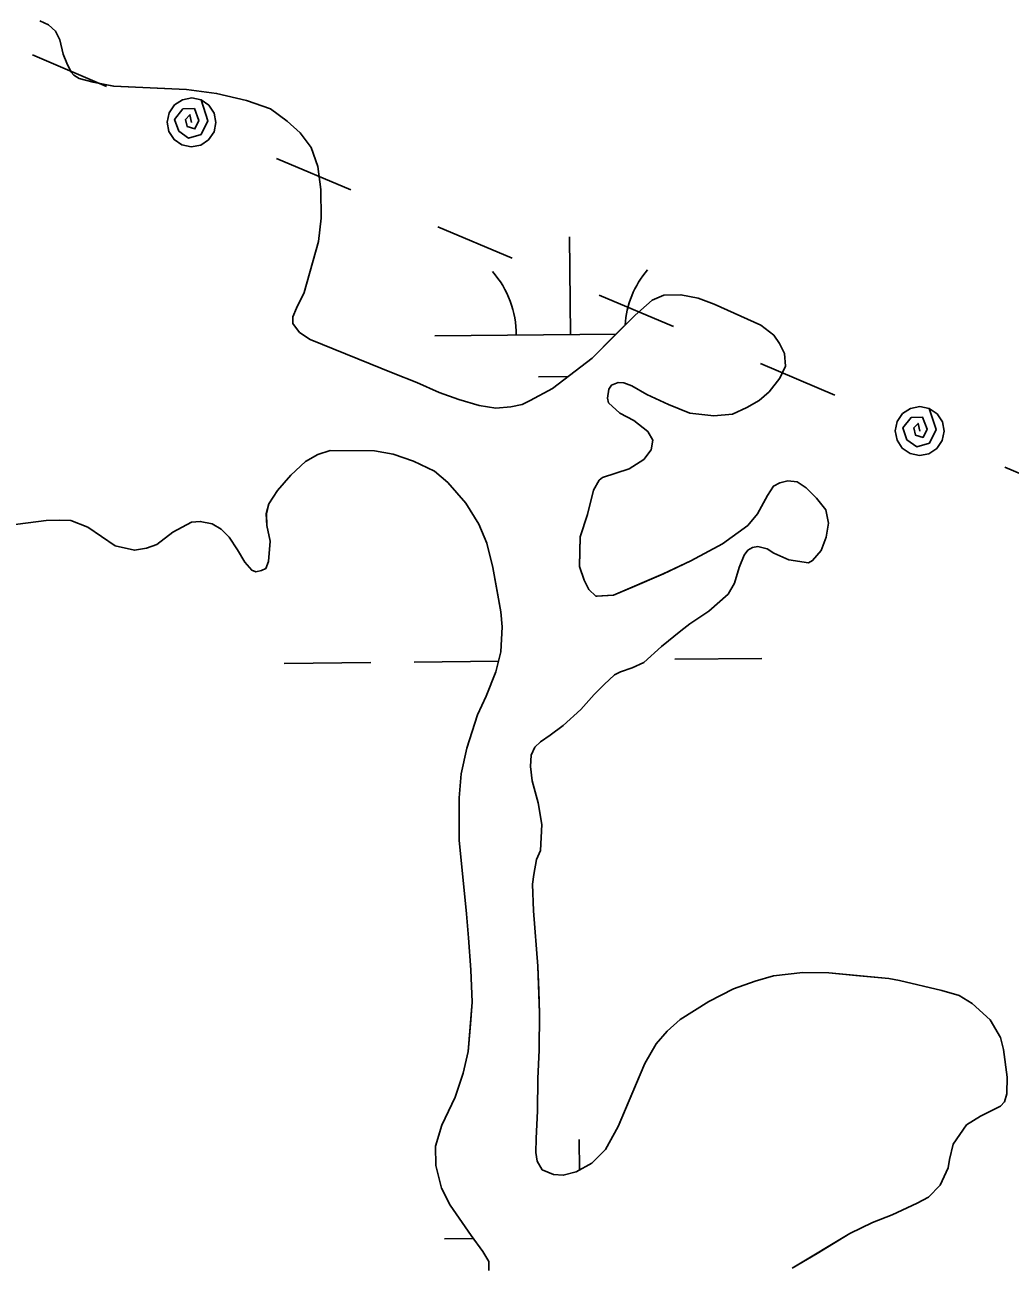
# Model space of a CAD drawing. Extents: x 3734862 to 3772949, y 391520 to 417239.
# Drawn here: x 3758315.8 to 3758678.7, y 412852.5 to 413310.6 of the extents above; entities that cross this region are included whole.
import ezdxf

# ---------------------------------------------------------------- set-up
doc = ezdxf.new("R2010")
doc.units = 0
for name, color, linetype in [('V-TOPO-SHOR', 7, 'Continuous'), ('V-UTIL-LINE', 7, 'Continuous'), ('V-WETL-SWMP', 7, 'Continuous')]:
    doc.layers.add(name, color=color, linetype=linetype)

msp = doc.modelspace()

# ---------------------------------------------------------------- linework, layer by layer
at = {"layer": 'V-TOPO-SHOR'}
for points in [[(3758321.28, 413312.04), (3758324.42, 413310.59), (3758326.99, 413308.26), (3758328.67, 413305.04), (3758329.88, 413299.85), (3758331.17, 413296.43), (3758332.86, 413293.22), (3758333.85, 413292.04), (3758335.72, 413290.88), (3758340.91, 413289.45), (3758348.47, 413288.03), (3758375.31, 413286.73), (3758386.38, 413285.33), (3758397.37, 413282.76), (3758406.3, 413279.68), (3758412.4, 413275.12)], [(3758412.4, 413275.12), (3758417.13, 413270.84), (3758421.28, 413265.38), (3758423.67, 413258.44), (3758424.81, 413249.93), (3758424.97, 413239.35), (3758423.95, 413230.73), (3758418.68, 413211.99), (3758415.88, 413206.2), (3758414.53, 413202.96), (3758414.45, 413200.51), (3758416.92, 413197.29), (3758420.85, 413194.67), (3758451.49, 413182.24), (3758460.13, 413178.86), (3758468.38, 413175.1), (3758475.64, 413172.6), (3758483.1, 413170.39), (3758489.28, 413169.36), (3758494.76, 413169.78), (3758498.96, 413170.69), (3758501.89, 413172.18), (3758510.09, 413176.64), (3758524.8, 413187.8), (3758532.78, 413195.88), (3758540.57, 413203.67), (3758546.9, 413209.1), (3758551.1, 413210.98), (3758557.46, 413211.12), (3758563.83, 413209.89), (3758569.73, 413207.68), (3758586.91, 413199.95), (3758591.64, 413196.26), (3758593.72, 413193.14), (3758595.6, 413189.53), (3758595.92, 413184.83), (3758593.9, 413180.41), (3758589.91, 413175.39), (3758586.31, 413172.14), (3758581.73, 413169.56), (3758576.45, 413167.17), (3758569.6, 413166.54), (3758560.78, 413167.56), (3758552.92, 413170.74), (3758544.87, 413174.41), (3758539.36, 413177.61), (3758536.42, 413178.67), (3758534.36, 413178.85), (3758531.92, 413177.86), (3758530.95, 413176.38), (3758530.38, 413173.05), (3758530.79, 413171.29), (3758534.93, 413167.49), (3758540.13, 413164.79), (3758545.25, 413160.71), (3758547.13, 413157.58), (3758546.47, 413154.05), (3758543.75, 413150.41), (3758538.39, 413146.95), (3758528.52, 413143.85), (3758527.35, 413142.77), (3758525.22, 413139.13), (3758523.02, 413130.11), (3758520.33, 413121.96), (3758520.17, 413116.77), (3758520.11, 413110.99), (3758521.81, 413105.91), (3758523.49, 413102.49), (3758526.15, 413100.06), (3758526.64, 413100.06), (3758532.61, 413100.39), (3758539.65, 413103.38), (3758550.98, 413108.35), (3758561.13, 413113.11), (3758572.74, 413119.36), (3758582.1, 413126.08), (3758585.7, 413130.41), (3758589.38, 413137.19), (3758591.51, 413140.63), (3758593.95, 413141.82), (3758596.88, 413142.62), (3758600.31, 413142.16), (3758603.56, 413140.02), (3758607.4, 413136.23), (3758610.85, 413131.94), (3758611.77, 413126.95), (3758611.02, 413121.76), (3758609.09, 413116.85), (3758605.98, 413113.21), (3758604.42, 413112.41), (3758597.26, 413113.44), (3758591.67, 413115.95), (3758589.21, 413117.5), (3758585.78, 413118.36), (3758583.82, 413118.06), (3758582.06, 413116.97), (3758580.8, 413115.2), (3758578.87, 413110.58), (3758577.14, 413104.89), (3758574.82, 413100.76), (3758567.71, 413094.55)], [(3758486.72, 412851.93), (3758486.71, 412852.62), (3758486.7, 412854.87), (3758484.52, 412858.58), (3758480.17, 412864.43), (3758472.46, 412875.64), (3758469.29, 412881.89), (3758467.18, 412890.29), (3758467.03, 412897.45), (3758469.33, 412905.1), (3758474.26, 412915.41), (3758477.24, 412924.34), (3758479.05, 412932.29), (3758479.96, 412942.38), (3758480.6, 412950.52), (3758480.03, 412962.36), (3758479.17, 412974.21), (3758478.43, 412983.01), (3758475.81, 413010.13), (3758475.76, 413016.68), (3758475.71, 413025.79), (3758476.53, 413034.61), (3758478.62, 413044.03), (3758482.56, 413056.39), (3758485.75, 413063.27), (3758489.21, 413072.21), (3758491.12, 413079.56), (3758491.56, 413088.77), (3758491.13, 413094.25), (3758489.61, 413102.57), (3758488.18, 413110.68), (3758485.97, 413119.58), (3758482.99, 413126.62), (3758478.24, 413134.32), (3758471.53, 413141.92), (3758466.61, 413146.1), (3758458.94, 413149.87), (3758451.39, 413152.36), (3758444.52, 413153.59), (3758428.17, 413153.78), (3758423.67, 413152.28), (3758419.18, 413149.71), (3758413.73, 413144.68), (3758408.87, 413138.97), (3758405.67, 413134.15), (3758404.72, 413130.42), (3758404.94, 413126.11), (3758406.15, 413120.34), (3758405.51, 413112.89), (3758404.55, 413110.24), (3758402.99, 413109.55), (3758400.84, 413109.05), (3758399.36, 413109.62), (3758396.8, 413112.64), (3758394.13, 413117.13), (3758391.06, 413121.81), (3758388.1, 413124.73), (3758384.76, 413126.67), (3758380.35, 413127.62), (3758377.12, 413127.4), (3758370.29, 413123.64), (3758364.34, 413119.09), (3758360.53, 413117.79), (3758356.13, 413116.98), (3758348.97, 413118.6), (3758338.93, 413125.49), (3758332.65, 413127.9), (3758328.34, 413128.07), (3758323.54, 413127.94), (3758309.35, 413126.09)], [(3758567.71, 413094.55), (3758560.79, 413089.9), (3758557.38, 413087.33), (3758550.27, 413081.51), (3758543.84, 413075.59), (3758539.54, 413073.61), (3758535.15, 413072.21), (3758533, 413071.11), (3758529.2, 413067.56), (3758525.5, 413063.82), (3758520.55, 413058.3), (3758514.12, 413052.38), (3758509.34, 413048.83), (3758505.74, 413046.36), (3758503.69, 413044.39), (3758502.24, 413041.54), (3758502.07, 413037.32), (3758502.69, 413032.04), (3758504.8, 413023.92), (3758506.23, 413015.9), (3758505.7, 413006.4), (3758504.25, 413003.06), (3758503.21, 412997.47), (3758502.74, 412993.94), (3758503.1, 412984.15), (3758504.7, 412963.79), (3758505.05, 412954.79), (3758505.4, 412946.46), (3758505.19, 412932.75), (3758504.77, 412922.37), (3758504.65, 412910.42), (3758504.13, 412900.23), (3758503.97, 412895.04), (3758504.48, 412891.91), (3758506.36, 412888.69), (3758510.48, 412886.95), (3758514.11, 412886.68), (3758518.9, 412887.89), (3758524.66, 412891.16), (3758529.72, 412896.18), (3758534.37, 412904.64), (3758538.03, 412913.37), (3758540.73, 412919.76), (3758544.11, 412927.91), (3758548.37, 412935.09), (3758552.35, 412939.81), (3758557.22, 412944.05), (3758567.76, 412950.68), (3758576.83, 412955.35), (3758584.75, 412958.24), (3758591.59, 412960.14), (3758602.36, 412961.39), (3758611.95, 412961.25), (3758621.85, 412960.34), (3758634.1, 412959.14), (3758637.93, 412958.48), (3758653.62, 412954.76), (3758660, 412952.94), (3758664.81, 412949.94), (3758671.41, 412943.91), (3758675.18, 412937.47), (3758676.29, 412932.97), (3758677.62, 412922.79), (3758677.56, 412916.92), (3758677.56, 412916.72), (3758676.7, 412913.68), (3758675.14, 412912.1), (3758667.83, 412908.43), (3758662.65, 412905.26), (3758657.8, 412898.09), (3758656.37, 412892.49), (3758655.9, 412889.45), (3758652.91, 412882.97), (3758648.62, 412878.64), (3758644.53, 412876.36), (3758635.25, 412872.08), (3758628.02, 412869.3), (3758619.72, 412865.23), (3758607.63, 412857.9), (3758598.45, 412852.46)]]:
    msp.add_lwpolyline(points, dxfattribs=at)
at = {"layer": 'V-UTIL-LINE'}
for points in [[(3758318.51, 413299.51), (3758345.82, 413287.93)], [(3758377.15, 413274.65), (3758376.57, 413277.47), (3758374.97, 413275.78), (3758375.6, 413273.1), (3758378.4, 413272.27), (3758379.88, 413275.33), (3758378.22, 413279.72), (3758373.96, 413279.59), (3758370.94, 413275.78), (3758372.44, 413271.46), (3758376.08, 413268.86), (3758380.7, 413270.24), (3758383.15, 413275.17), (3758380.66, 413282.94), (3758377.23, 413283.65), (3758373.78, 413283), (3758370.84, 413281.07), (3758368.87, 413278.17), (3758368.15, 413274.73), (3758368.81, 413271.28), (3758370.73, 413268.34), (3758373.64, 413266.37), (3758377.08, 413265.65), (3758380.53, 413266.31), (3758383.46, 413268.24), (3758385.44, 413271.14), (3758386.15, 413274.58), (3758385.49, 413278.03), (3758383.57, 413280.97), (3758380.66, 413282.94)], [(3758408.48, 413261.37), (3758435.79, 413249.8)], [(3758467.92, 413236.18), (3758495.23, 413224.6)], [(3758527.36, 413210.98), (3758554.67, 413199.4)], [(3758586.8, 413185.78), (3758614.11, 413174.2)], [(3758645.44, 413160.92), (3758644.85, 413163.74), (3758643.26, 413162.05), (3758643.88, 413159.37), (3758646.69, 413158.54), (3758648.16, 413161.6), (3758646.51, 413165.98), (3758642.24, 413165.86), (3758639.22, 413162.05), (3758640.73, 413157.73), (3758644.37, 413155.13), (3758648.99, 413156.51), (3758651.43, 413161.44), (3758648.95, 413169.21), (3758645.51, 413169.92), (3758642.06, 413169.27), (3758639.13, 413167.34), (3758637.15, 413164.43), (3758636.44, 413161), (3758637.09, 413157.55), (3758639.02, 413154.61), (3758641.92, 413152.64), (3758645.36, 413151.92), (3758648.81, 413152.58), (3758651.75, 413154.51), (3758653.72, 413157.41), (3758654.44, 413160.85), (3758653.78, 413164.3), (3758651.85, 413167.23), (3758648.95, 413169.21)], [(3758676.76, 413147.64), (3758704.07, 413136.07)]]:
    msp.add_lwpolyline(points, dxfattribs=at)
at = {"layer": 'V-WETL-SWMP'}
for p, q in [((3758326.99, 413308.26), (3758324.42, 413310.59)), ((3758328.67, 413305.04), (3758326.99, 413308.26)), ((3758329.88, 413299.85), (3758328.67, 413305.04)), ((3758331.17, 413296.44), (3758329.88, 413299.85)), ((3758332.86, 413293.21), (3758331.17, 413296.44)), ((3758333.85, 413292.04), (3758332.86, 413293.21)), ((3758335.72, 413290.88), (3758333.85, 413292.04)), ((3758340.91, 413289.45), (3758335.72, 413290.88)), ((3758348.46, 413288.03), (3758340.91, 413289.45)), ((3758375.31, 413286.73), (3758348.46, 413288.03)), ((3758386.38, 413285.33), (3758375.31, 413286.73)), ((3758397.37, 413282.76), (3758386.38, 413285.33)), ((3758406.3, 413279.68), (3758397.37, 413282.76)), ((3758412.4, 413275.12), (3758406.3, 413279.68)), ((3758417.13, 413270.84), (3758412.4, 413275.12)), ((3758421.28, 413265.38), (3758417.13, 413270.84)), ((3758423.67, 413258.44), (3758421.28, 413265.38)), ((3758424.81, 413249.93), (3758423.67, 413258.44)), ((3758424.97, 413239.36), (3758424.81, 413249.93)), ((3758423.95, 413230.73), (3758424.97, 413239.36)), ((3758418.68, 413211.99), (3758423.95, 413230.73)), ((3758516.8, 413196.47), (3758516.42, 413232.47)), ((3758415.88, 413206.2), (3758418.68, 413211.99)), ((3758551.1, 413210.98), (3758546.9, 413209.1)), ((3758557.46, 413211.12), (3758551.1, 413210.98)), ((3758563.84, 413209.89), (3758557.46, 413211.12)), ((3758414.53, 413202.96), (3758415.88, 413206.2)), ((3758546.9, 413209.1), (3758540.57, 413203.67)), ((3758569.73, 413207.68), (3758563.84, 413209.89)), ((3758586.91, 413199.95), (3758569.73, 413207.68)), ((3758414.45, 413200.51), (3758414.53, 413202.96)), ((3758540.57, 413203.67), (3758524.8, 413187.8)), ((3758416.92, 413197.29), (3758414.45, 413200.51)), ((3758420.85, 413194.67), (3758416.92, 413197.29)), ((3758466.8, 413195.95), (3758533.6, 413196.65)), ((3758591.64, 413196.26), (3758586.91, 413199.95)), ((3758451.49, 413182.24), (3758420.85, 413194.67)), ((3758593.72, 413193.14), (3758591.64, 413196.26)), ((3758595.6, 413189.53), (3758593.72, 413193.14)), ((3758524.8, 413187.8), (3758510.09, 413176.64)), ((3758595.92, 413184.83), (3758595.6, 413189.53)), ((3758593.9, 413180.41), (3758595.92, 413184.83)), ((3758460.13, 413178.86), (3758451.49, 413182.24)), ((3758468.38, 413175.1), (3758460.13, 413178.86)), ((3758504.96, 413180.92), (3758515.88, 413181.03)), ((3758531.92, 413177.86), (3758534.36, 413178.85)), ((3758534.36, 413178.85), (3758536.42, 413178.67)), ((3758536.42, 413178.67), (3758539.36, 413177.61)), ((3758589.91, 413175.39), (3758593.9, 413180.41)), ((3758475.64, 413172.6), (3758468.38, 413175.1)), ((3758510.09, 413176.64), (3758501.89, 413172.18)), ((3758530.38, 413173.05), (3758530.95, 413176.38)), ((3758530.95, 413176.38), (3758531.92, 413177.86)), ((3758539.36, 413177.61), (3758544.87, 413174.41)), ((3758544.87, 413174.41), (3758552.92, 413170.74)), ((3758586.31, 413172.13), (3758589.91, 413175.39)), ((3758483.1, 413170.39), (3758475.64, 413172.6)), ((3758489.27, 413169.36), (3758483.1, 413170.39)), ((3758494.76, 413169.78), (3758489.27, 413169.36)), ((3758498.96, 413170.69), (3758494.76, 413169.78)), ((3758501.89, 413172.18), (3758498.96, 413170.69)), ((3758530.79, 413171.29), (3758530.38, 413173.05)), ((3758534.92, 413167.49), (3758530.79, 413171.29)), ((3758552.92, 413170.74), (3758560.78, 413167.56)), ((3758576.45, 413167.17), (3758581.72, 413169.56)), ((3758581.72, 413169.56), (3758586.31, 413172.13)), ((3758540.13, 413164.79), (3758534.92, 413167.49)), ((3758545.25, 413160.71), (3758540.13, 413164.79)), ((3758560.78, 413167.56), (3758569.6, 413166.54)), ((3758569.6, 413166.54), (3758576.45, 413167.17)), ((3758547.13, 413157.58), (3758545.25, 413160.71)), ((3758546.47, 413154.05), (3758547.13, 413157.58)), ((3758419.18, 413149.71), (3758423.67, 413152.28)), ((3758423.67, 413152.28), (3758428.17, 413153.78)), ((3758428.17, 413153.78), (3758444.52, 413153.59)), ((3758444.52, 413153.59), (3758451.39, 413152.36)), ((3758451.39, 413152.36), (3758458.94, 413149.87)), ((3758543.75, 413150.41), (3758546.47, 413154.05)), ((3758413.73, 413144.68), (3758419.18, 413149.71)), ((3758458.94, 413149.87), (3758466.61, 413146.1)), ((3758528.51, 413143.85), (3758538.39, 413146.95)), ((3758538.39, 413146.95), (3758543.75, 413150.41)), ((3758408.87, 413138.97), (3758413.73, 413144.68)), ((3758466.61, 413146.1), (3758471.53, 413141.92)), ((3758471.53, 413141.92), (3758478.24, 413134.32)), ((3758525.22, 413139.13), (3758527.35, 413142.77)), ((3758527.35, 413142.77), (3758528.51, 413143.85)), ((3758593.95, 413141.82), (3758591.51, 413140.63)), ((3758596.88, 413142.63), (3758593.95, 413141.82)), ((3758600.31, 413142.16), (3758596.88, 413142.63)), ((3758603.56, 413140.03), (3758600.31, 413142.16)), ((3758405.67, 413134.15), (3758408.87, 413138.97)), ((3758523.02, 413130.11), (3758525.22, 413139.13)), ((3758589.37, 413137.19), (3758585.7, 413130.41)), ((3758591.51, 413140.63), (3758589.37, 413137.19)), ((3758607.4, 413136.23), (3758603.56, 413140.03)), ((3758404.71, 413130.42), (3758405.67, 413134.15)), ((3758478.24, 413134.32), (3758482.99, 413126.62)), ((3758610.86, 413131.94), (3758607.4, 413136.23)), ((3758309.35, 413126.09), (3758323.54, 413127.94)), ((3758323.54, 413127.94), (3758328.34, 413128.07)), ((3758328.34, 413128.07), (3758332.65, 413127.9)), ((3758332.65, 413127.9), (3758338.93, 413125.49)), ((3758404.94, 413126.11), (3758404.71, 413130.42)), ((3758520.33, 413121.96), (3758523.02, 413130.11)), ((3758585.7, 413130.41), (3758582.1, 413126.08)), ((3758611.77, 413126.95), (3758610.86, 413131.94)), ((3758338.93, 413125.49), (3758348.97, 413118.6)), ((3758364.34, 413119.09), (3758370.29, 413123.64)), ((3758370.29, 413123.64), (3758377.12, 413127.4)), ((3758377.12, 413127.4), (3758380.35, 413127.62)), ((3758380.35, 413127.62), (3758384.76, 413126.67)), ((3758384.76, 413126.67), (3758388.1, 413124.73)), ((3758388.1, 413124.73), (3758391.06, 413121.81)), ((3758406.15, 413120.34), (3758404.94, 413126.11)), ((3758482.99, 413126.62), (3758485.97, 413119.58)), ((3758582.1, 413126.08), (3758572.74, 413119.36)), ((3758611.02, 413121.76), (3758611.77, 413126.95)), ((3758360.53, 413117.8), (3758364.34, 413119.09)), ((3758391.06, 413121.81), (3758394.13, 413117.13)), ((3758405.51, 413112.9), (3758406.15, 413120.34)), ((3758485.97, 413119.58), (3758488.18, 413110.68)), ((3758520.11, 413110.99), (3758520.33, 413121.96)), ((3758572.74, 413119.36), (3758561.13, 413113.11)), ((3758609.09, 413116.85), (3758611.02, 413121.76)), ((3758348.97, 413118.6), (3758356.13, 413116.98)), ((3758356.13, 413116.98), (3758360.53, 413117.8)), ((3758394.13, 413117.13), (3758396.8, 413112.64)), ((3758578.87, 413110.58), (3758580.8, 413115.2)), ((3758580.8, 413115.2), (3758582.06, 413116.97)), ((3758582.06, 413116.97), (3758583.82, 413118.06)), ((3758583.82, 413118.06), (3758585.77, 413118.36)), ((3758585.77, 413118.36), (3758589.21, 413117.51)), ((3758589.21, 413117.51), (3758591.67, 413115.95)), ((3758591.67, 413115.95), (3758597.26, 413113.44)), ((3758605.98, 413113.21), (3758609.09, 413116.85)), ((3758396.8, 413112.64), (3758399.36, 413109.62)), ((3758399.36, 413109.62), (3758400.84, 413109.05)), ((3758400.84, 413109.05), (3758402.99, 413109.55)), ((3758402.99, 413109.55), (3758404.55, 413110.25)), ((3758404.55, 413110.25), (3758405.51, 413112.9)), ((3758488.18, 413110.68), (3758491.13, 413094.25)), ((3758521.81, 413105.91), (3758520.11, 413110.99)), ((3758561.13, 413113.11), (3758550.97, 413108.35)), ((3758577.14, 413104.89), (3758578.87, 413110.58)), ((3758597.26, 413113.44), (3758604.42, 413112.41)), ((3758604.42, 413112.41), (3758605.98, 413113.21)), ((3758523.49, 413102.49), (3758521.81, 413105.91)), ((3758550.97, 413108.35), (3758532.61, 413100.39)), ((3758526.15, 413100.06), (3758523.49, 413102.49)), ((3758532.61, 413100.39), (3758526.15, 413100.06)), ((3758567.71, 413094.55), (3758574.82, 413100.76)), ((3758574.82, 413100.76), (3758577.14, 413104.89)), ((3758491.13, 413094.25), (3758491.56, 413088.77)), ((3758560.79, 413089.9), (3758567.71, 413094.55)), ((3758491.56, 413088.77), (3758491.13, 413079.56)), ((3758550.27, 413081.51), (3758557.38, 413087.33)), ((3758557.38, 413087.33), (3758560.79, 413089.9)), ((3758491.13, 413079.56), (3758489.21, 413072.2)), ((3758543.84, 413075.59), (3758550.27, 413081.51)), ((3758411.23, 413075.28), (3758443.23, 413075.62)), ((3758459.23, 413075.79), (3758490.23, 413076.12)), ((3758535.15, 413072.21), (3758539.54, 413073.61)), ((3758539.54, 413073.61), (3758543.84, 413075.59)), ((3758555.22, 413076.8), (3758587.22, 413077.14)), ((3758489.21, 413072.2), (3758485.75, 413063.27)), ((3758529.2, 413067.56), (3758533, 413071.11)), ((3758533, 413071.11), (3758535.15, 413072.21)), ((3758520.55, 413058.3), (3758525.5, 413063.82)), ((3758525.5, 413063.82), (3758529.2, 413067.56)), ((3758485.75, 413063.27), (3758482.56, 413056.39)), ((3758482.56, 413056.39), (3758478.62, 413044.03)), ((3758514.12, 413052.39), (3758520.55, 413058.3)), ((3758509.34, 413048.83), (3758514.12, 413052.39)), ((3758503.69, 413044.39), (3758505.74, 413046.36)), ((3758505.74, 413046.36), (3758509.34, 413048.83)), ((3758478.62, 413044.03), (3758476.53, 413034.61)), ((3758502.07, 413037.32), (3758502.24, 413041.54)), ((3758502.24, 413041.54), (3758503.69, 413044.39)), ((3758502.69, 413032.04), (3758502.07, 413037.32)), ((3758476.53, 413034.61), (3758475.7, 413025.79)), ((3758504.8, 413023.92), (3758502.69, 413032.04)), ((3758475.7, 413025.79), (3758475.81, 413010.13)), ((3758506.23, 413015.9), (3758504.8, 413023.92)), ((3758505.7, 413006.4), (3758506.23, 413015.9)), ((3758475.81, 413010.13), (3758478.43, 412983.01)), ((3758504.25, 413003.06), (3758505.7, 413006.4)), ((3758503.21, 412997.47), (3758504.25, 413003.06)), ((3758502.74, 412993.94), (3758503.21, 412997.47)), ((3758503.1, 412984.15), (3758502.74, 412993.94)), ((3758478.43, 412983.01), (3758479.17, 412974.21)), ((3758504.7, 412963.79), (3758503.1, 412984.15)), ((3758479.17, 412974.21), (3758480.03, 412962.36)), ((3758505.4, 412946.46), (3758504.7, 412963.79)), ((3758480.03, 412962.36), (3758480.6, 412950.51)), ((3758591.59, 412960.14), (3758584.75, 412958.24)), ((3758602.36, 412961.39), (3758591.59, 412960.14)), ((3758611.95, 412961.25), (3758602.36, 412961.39)), ((3758634.1, 412959.14), (3758611.95, 412961.25)), ((3758637.93, 412958.48), (3758634.1, 412959.14)), ((3758653.62, 412954.76), (3758637.93, 412958.48)), ((3758576.83, 412955.35), (3758567.76, 412950.68)), ((3758584.75, 412958.24), (3758576.83, 412955.35)), ((3758660, 412952.94), (3758653.62, 412954.76)), ((3758480.6, 412950.51), (3758479.05, 412932.29)), ((3758567.76, 412950.68), (3758557.22, 412944.05)), ((3758664.81, 412949.94), (3758660, 412952.94)), ((3758671.41, 412943.91), (3758664.81, 412949.94)), ((3758505.19, 412932.75), (3758505.4, 412946.46)), ((3758557.22, 412944.05), (3758552.35, 412939.81)), ((3758675.18, 412937.47), (3758671.41, 412943.91)), ((3758552.35, 412939.81), (3758548.37, 412935.09)), ((3758676.28, 412932.97), (3758675.18, 412937.47)), ((3758479.05, 412932.29), (3758477.24, 412924.34)), ((3758504.77, 412922.37), (3758505.19, 412932.75)), ((3758548.37, 412935.09), (3758544.11, 412927.91)), ((3758677.62, 412922.79), (3758676.28, 412932.97)), ((3758544.11, 412927.91), (3758534.36, 412904.64)), ((3758477.24, 412924.34), (3758474.26, 412915.41)), ((3758504.65, 412910.42), (3758504.77, 412922.37)), ((3758677.56, 412916.72), (3758677.62, 412922.79)), ((3758474.26, 412915.41), (3758469.33, 412905.1)), ((3758675.14, 412912.1), (3758676.7, 412913.68)), ((3758676.7, 412913.68), (3758677.56, 412916.72)), ((3758504.13, 412900.23), (3758504.65, 412910.42)), ((3758662.65, 412905.27), (3758667.82, 412908.43)), ((3758667.82, 412908.43), (3758675.14, 412912.1)), ((3758469.33, 412905.1), (3758467.03, 412897.44)), ((3758534.36, 412904.64), (3758529.72, 412896.18)), ((3758657.8, 412898.09), (3758662.65, 412905.27)), ((3758503.97, 412895.04), (3758504.13, 412900.23)), ((3758520.05, 412888.54), (3758519.93, 412899.82)), ((3758467.03, 412897.44), (3758467.18, 412890.3)), ((3758504.48, 412891.91), (3758503.97, 412895.04)), ((3758529.72, 412896.18), (3758524.66, 412891.16)), ((3758656.37, 412892.49), (3758657.8, 412898.09)), ((3758467.18, 412890.3), (3758469.29, 412881.89)), ((3758506.36, 412888.69), (3758504.48, 412891.91)), ((3758524.66, 412891.16), (3758518.9, 412887.89)), ((3758655.9, 412889.45), (3758656.37, 412892.49)), ((3758510.48, 412886.95), (3758506.36, 412888.69)), ((3758514.11, 412886.68), (3758510.48, 412886.95)), ((3758518.9, 412887.89), (3758514.11, 412886.68)), ((3758652.91, 412882.97), (3758655.9, 412889.45)), ((3758469.29, 412881.89), (3758472.46, 412875.64)), ((3758648.62, 412878.64), (3758652.91, 412882.97)), ((3758635.25, 412872.09), (3758644.53, 412876.36)), ((3758644.53, 412876.36), (3758648.62, 412878.64)), ((3758472.46, 412875.64), (3758480.17, 412864.43)), ((3758628.02, 412869.3), (3758635.25, 412872.09)), ((3758619.72, 412865.23), (3758628.02, 412869.3)), ((3758470.32, 412863.29), (3758480.93, 412863.4)), ((3758480.17, 412864.43), (3758484.52, 412858.58)), ((3758598.45, 412852.46), (3758619.72, 412865.23)), ((3758484.52, 412858.58), (3758486.7, 412854.87)), ((3758486.7, 412854.87), (3758486.72, 412851.64))]:
    msp.add_line(p, q, dxfattribs=at)
for centre, start, end in [((3758461.56, 413196.37), 359.8334, 41.377), ((3758572.04, 413197.53), 139.8334, 176.0703)]:
    msp.add_arc(centre, 35.25, start, end, dxfattribs=at)

doc.saveas('drawing.dxf')
